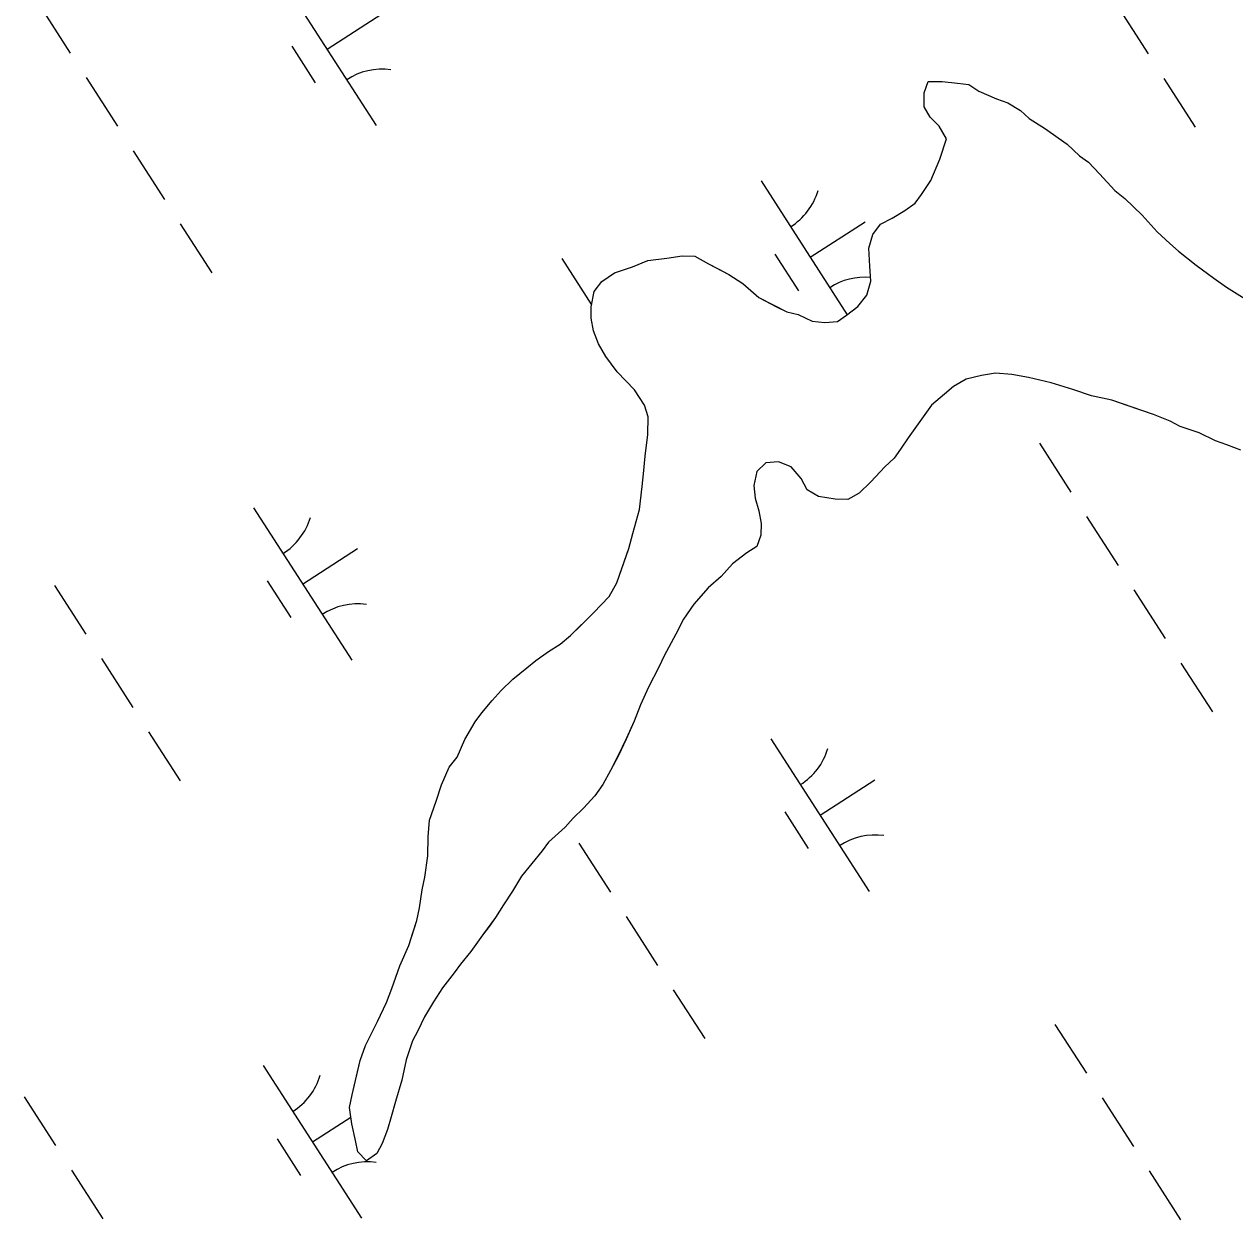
# Model space of a CAD drawing. Extents: x 3937982 to 3958556, y 219448 to 241894.
# Drawn here: x 3944205.2 to 3944538.8, y 234593.1 to 234922.5 of the extents above; entities that cross this region are included whole.
import ezdxf

# ---------------------------------------------------------------- set-up
doc = ezdxf.new("R2010")
doc.units = 0
doc.layers.add('V-TOPO-SHOR', color=7, linetype='Continuous')
doc.layers.add('V-WETL-SWMP', color=7, linetype='Continuous')

msp = doc.modelspace()

# ---------------------------------------------------------------- linework, layer by layer
at = {"layer": 'V-TOPO-SHOR'}
for points in [[(3944362.053, 234837.959), (3944361.4, 234841.468), (3944361.441, 234844.615), (3944362.197, 234848.804), (3944364.333, 234851.574), (3944367.863, 234853.977), (3944372.783, 234855.66), (3944377.004, 234857.354), (3944382.261, 234857.983), (3944386.467, 234858.628), (3944389.965, 234858.581), (3944393.785, 234856.43), (3944396.564, 234854.995), (3944399.345, 234853.559), (3944403.161, 234851.058), (3944407.656, 234847.151), (3944412.52, 234844.638), (3944415.301, 234843.2), (3944418.441, 234842.461), (3944422.264, 234840.661), (3944425.758, 234840.263), (3944429.26, 234840.566), (3944431.732, 234842.283), (3944434.913, 234844.689), (3944437.403, 234847.806), (3944438.503, 234851.64), (3944438.21, 234855.843), (3944437.926, 234860.743), (3944439.025, 234864.577), (3944441.161, 234867.348), (3944444.334, 234869.056), (3944447.858, 234871.108), (3944450.685, 234873.171), (3944452.466, 234875.595), (3944454.967, 234879.411), (3944457.492, 234885.323), (3944459.317, 234890.898), (3944457.265, 234894.425), (3944454.848, 234896.905), (3944453.136, 234899.725), (3944453.187, 234903.573), (3944454.279, 234906.709), (3944458.127, 234906.657), (3944462.319, 234906.252), (3944465.463, 234905.861), (3944468.238, 234904.075), (3944473.106, 234901.91), (3944476.242, 234900.821), (3944479.711, 234898.674), (3944482.132, 234896.542), (3944486.641, 234893.683), (3944490.109, 234891.189), (3944492.533, 234889.407), (3944495.988, 234886.212), (3944498.415, 234884.433), (3944501.52, 234881.242), (3944505.659, 234876.64), (3944508.43, 234874.504), (3944513.265, 234869.892), (3944517.402, 234865.288), (3944520.859, 234862.093), (3944523.28, 234859.961), (3944528.126, 234856.049), (3944532.977, 234852.486), (3944536.443, 234849.991), (3944541.649, 234846.774)], [(3944404.277, 234776.874), (3944400.386, 234773.777), (3944397.193, 234770.32), (3944393.652, 234767.219), (3944389.744, 234762.722), (3944386.889, 234758.563), (3944384.735, 234754.393), (3944381.507, 234748.486), (3944380.067, 234745.357), (3944377.194, 234739.799), (3944375.031, 234734.929), (3944373.221, 234730.405), (3944371.058, 234725.534), (3944368.9, 234721.014), (3944366.743, 234716.847), (3944364.595, 234713.025), (3944362.455, 234709.904), (3944359.26, 234706.449), (3944356.423, 234703.688), (3944354.293, 234701.268), (3944349.689, 234697.131), (3944347.908, 234694.704), (3944345.063, 234691.245), (3944342.218, 234687.784), (3944339.714, 234683.618), (3944337.215, 234679.803), (3944335.071, 234676.331), (3944333.287, 234673.906), (3944331.507, 234671.482), (3944328.298, 234666.976), (3944325.453, 234663.515), (3944323.672, 234661.09), (3944320.469, 234656.935), (3944317.968, 234653.117), (3944315.463, 234648.954), (3944313.663, 234645.13), (3944312.227, 234642.349), (3944310.409, 234637.124), (3944309.287, 234631.541), (3944307.458, 234625.619), (3944306.354, 234621.435), (3944305.256, 234617.951), (3944303.806, 234614.121), (3944302.37, 234611.342), (3944299.544, 234609.28), (3944297.128, 234611.762), (3944296.47, 234614.92), (3944295.481, 234619.481), (3944294.842, 234624.038), (3944295.587, 234627.525), (3944297.07, 234633.802), (3944297.812, 234636.942), (3944299.268, 234641.122), (3944302.504, 234647.727), (3944305.021, 234652.941), (3944306.473, 234656.769), (3944308.654, 234663.038), (3944311.177, 234668.602), (3944312.273, 234672.086), (3944313.368, 234675.569), (3944314.114, 234679.059), (3944314.88, 234683.948), (3944315.625, 234687.435), (3944316.403, 234693.373), (3944316.473, 234698.62), (3944316.883, 234703.162), (3944318.701, 234708.387), (3944320.161, 234712.915), (3944322.324, 234717.785), (3944324.46, 234720.556), (3944326.625, 234725.426), (3944329.488, 234730.286), (3944331.27, 234732.711), (3944334.114, 234736.172), (3944336.601, 234738.937), (3944339.789, 234742.043), (3944343.679, 234745.14), (3944346.155, 234747.206), (3944349.685, 234749.609), (3944352.862, 234751.667), (3944355.692, 234754.077), (3944358.529, 234756.838), (3944362.074, 234760.289), (3944366.332, 234764.782), (3944368.48, 234768.602), (3944369.936, 234772.782), (3944371.755, 234778.004), (3944372.859, 234782.188), (3944374.696, 234788.811), (3944375.48, 234795.099), (3944375.875, 234798.593), (3944376.291, 234803.483), (3944377.067, 234809.423), (3944377.133, 234814.319), (3944376.125, 234817.481), (3944373.383, 234821.717), (3944370.966, 234824.197), (3944368.552, 234826.679), (3944365.457, 234830.916), (3944363.407, 234834.443), (3944362.053, 234837.959)], [(3944472.805, 234826.345), (3944468.947, 234825.696), (3944464.736, 234824.703), (3944461.209, 234822.651), (3944458.733, 234820.584), (3944455.194, 234817.481), (3944451.985, 234812.976), (3944448.778, 234808.47), (3944446.638, 234805.349), (3944444.856, 234802.924), (3944442.374, 234800.51), (3944438.47, 234796.362), (3944435.282, 234793.256), (3944432.109, 234791.55), (3944428.611, 234791.595), (3944424.073, 234792.355), (3944420.948, 234794.147), (3944419.242, 234797.317), (3944416.485, 234800.501), (3944413.005, 234801.947), (3944409.501, 234801.644), (3944407.021, 234799.228), (3944406.272, 234795.39), (3944406.575, 234791.888), (3944407.576, 234788.375), (3944408.23, 234784.867), (3944408.189, 234781.719), (3944407.097, 234778.586), (3944404.277, 234776.874)], [(3944540.395, 234805.157), (3944536.567, 234806.607), (3944533.434, 234807.698), (3944528.912, 234809.857), (3944523.69, 234811.675), (3944520.91, 234813.111), (3944516.386, 234814.921), (3944509.071, 234817.467), (3944504.893, 234818.921), (3944499.31, 234820.046), (3944494.088, 234821.864), (3944488.163, 234823.693), (3944481.886, 234825.176), (3944477.347, 234825.936), (3944472.805, 234826.345)]]:
    msp.add_lwpolyline(points, dxfattribs=at)
at = {"layer": 'V-WETL-SWMP'}
for p, q in [((3944275.106, 234936.591), (3944302.168, 234894.548)), ((3944209.241, 234927.996), (3944217.901, 234914.542)), ((3944506.226, 234927.744), (3944514.886, 234914.29)), ((3944288.637, 234915.57), (3944303.772, 234925.312)), ((3944278.902, 234916.439), (3944285.397, 234906.348)), ((3944222.231, 234907.816), (3944230.891, 234894.362)), ((3944453.187, 234903.574), (3944454.278, 234906.709)), ((3944454.278, 234906.709), (3944458.126, 234906.657)), ((3944458.126, 234906.657), (3944462.319, 234906.252)), ((3944462.319, 234906.252), (3944465.462, 234905.86)), ((3944519.216, 234907.564), (3944527.876, 234894.11)), ((3944453.136, 234899.726), (3944453.187, 234903.574)), ((3944465.462, 234905.86), (3944468.237, 234904.074)), ((3944468.237, 234904.074), (3944473.107, 234901.911)), ((3944454.848, 234896.905), (3944453.136, 234899.726)), ((3944473.107, 234901.911), (3944476.241, 234900.82)), ((3944476.241, 234900.82), (3944479.711, 234898.674)), ((3944457.264, 234894.424), (3944454.848, 234896.905)), ((3944479.711, 234898.674), (3944482.132, 234896.543)), ((3944482.132, 234896.543), (3944486.642, 234893.684)), ((3944459.316, 234890.898), (3944457.264, 234894.424)), ((3944486.642, 234893.684), (3944490.108, 234891.189)), ((3944457.493, 234885.324), (3944459.316, 234890.898)), ((3944490.108, 234891.189), (3944492.533, 234889.408)), ((3944492.533, 234889.408), (3944495.989, 234886.213)), ((3944235.22, 234887.635), (3944243.88, 234874.181)), ((3944495.989, 234886.213), (3944498.415, 234884.432)), ((3944454.966, 234879.41), (3944457.493, 234885.324)), ((3944498.415, 234884.432), (3944501.521, 234881.242)), ((3944408.235, 234879.293), (3944431.951, 234842.448)), ((3944452.466, 234875.595), (3944454.966, 234879.41)), ((3944501.521, 234881.242), (3944505.659, 234876.639)), ((3944505.659, 234876.639), (3944508.429, 234874.503)), ((3944447.858, 234871.108), (3944450.685, 234873.17)), ((3944450.685, 234873.17), (3944452.466, 234875.595)), ((3944508.429, 234874.503), (3944513.266, 234869.891)), ((3944444.333, 234869.056), (3944447.858, 234871.108)), ((3944513.266, 234869.891), (3944517.403, 234865.288)), ((3944248.21, 234867.454), (3944256.87, 234854)), ((3944421.766, 234858.271), (3944436.902, 234868.013)), ((3944439.025, 234864.578), (3944441.161, 234867.348)), ((3944441.161, 234867.348), (3944444.333, 234869.056)), ((3944437.925, 234860.744), (3944439.025, 234864.578)), ((3944517.403, 234865.288), (3944520.859, 234862.093)), ((3944438.21, 234855.842), (3944437.925, 234860.744)), ((3944520.859, 234862.093), (3944523.28, 234859.962)), ((3944523.28, 234859.962), (3944528.126, 234856.049)), ((3944353.369, 234857.896), (3944361.545, 234845.193)), ((3944372.783, 234855.66), (3944377.004, 234857.353)), ((3944377.004, 234857.353), (3944382.26, 234857.983)), ((3944382.26, 234857.983), (3944386.467, 234858.627)), ((3944386.467, 234858.627), (3944389.965, 234858.581)), ((3944389.965, 234858.581), (3944393.785, 234856.431)), ((3944393.785, 234856.431), (3944399.345, 234853.559)), ((3944412.031, 234859.14), (3944418.526, 234849.05)), ((3944438.504, 234851.64), (3944438.21, 234855.842)), ((3944528.126, 234856.049), (3944532.977, 234852.486)), ((3944364.333, 234851.574), (3944367.863, 234853.976)), ((3944367.863, 234853.976), (3944372.783, 234855.66)), ((3944399.345, 234853.559), (3944403.16, 234851.059)), ((3944362.197, 234848.803), (3944364.333, 234851.574)), ((3944403.16, 234851.059), (3944407.657, 234847.151)), ((3944437.403, 234847.806), (3944438.504, 234851.64)), ((3944532.977, 234852.486), (3944536.443, 234849.991)), ((3944536.443, 234849.991), (3944541.648, 234846.774)), ((3944361.441, 234844.615), (3944362.197, 234848.803)), ((3944407.657, 234847.151), (3944415.301, 234843.201)), ((3944434.913, 234844.69), (3944437.403, 234847.806)), ((3944361.4, 234841.467), (3944361.441, 234844.615)), ((3944415.301, 234843.201), (3944418.44, 234842.46)), ((3944431.732, 234842.283), (3944434.913, 234844.69)), ((3944362.053, 234837.959), (3944361.4, 234841.467)), ((3944418.44, 234842.46), (3944422.265, 234840.66)), ((3944422.265, 234840.66), (3944425.758, 234840.263)), ((3944425.758, 234840.263), (3944429.261, 234840.567)), ((3944429.261, 234840.567), (3944431.732, 234842.283)), ((3944363.406, 234834.443), (3944362.053, 234837.959)), ((3944365.458, 234830.917), (3944363.406, 234834.443)), ((3944368.551, 234826.678), (3944365.458, 234830.917)), ((3944373.383, 234821.716), (3944368.551, 234826.678)), ((3944472.805, 234826.345), (3944468.947, 234825.696)), ((3944477.347, 234825.935), (3944472.805, 234826.345)), ((3944481.885, 234825.175), (3944477.347, 234825.935)), ((3944461.21, 234822.65), (3944458.734, 234820.584)), ((3944464.736, 234824.703), (3944461.21, 234822.65)), ((3944468.947, 234825.696), (3944464.736, 234824.703)), ((3944488.163, 234823.692), (3944481.885, 234825.175)), ((3944494.087, 234821.864), (3944488.163, 234823.692)), ((3944376.126, 234817.481), (3944373.383, 234821.716)), ((3944458.734, 234820.584), (3944455.194, 234817.482)), ((3944499.31, 234820.046), (3944494.087, 234821.864)), ((3944504.893, 234818.922), (3944499.31, 234820.046)), ((3944377.133, 234814.319), (3944376.126, 234817.481)), ((3944455.194, 234817.482), (3944448.777, 234808.471)), ((3944516.386, 234814.921), (3944504.893, 234818.922)), ((3944377.068, 234809.422), (3944377.133, 234814.319)), ((3944520.91, 234813.112), (3944516.386, 234814.921)), ((3944523.69, 234811.676), (3944520.91, 234813.112)), ((3944376.29, 234803.484), (3944377.068, 234809.422)), ((3944528.913, 234809.857), (3944523.69, 234811.676)), ((3944533.433, 234807.698), (3944528.913, 234809.857)), ((3944448.777, 234808.471), (3944446.637, 234805.35)), ((3944484.936, 234807.007), (3944493.596, 234793.554)), ((3944536.567, 234806.607), (3944533.433, 234807.698)), ((3944540.396, 234805.157), (3944536.567, 234806.607)), ((3944375.875, 234798.592), (3944376.29, 234803.484)), ((3944444.855, 234802.925), (3944442.374, 234800.509)), ((3944446.637, 234805.35), (3944444.855, 234802.925)), ((3944407.021, 234799.228), (3944406.271, 234795.39)), ((3944409.502, 234801.645), (3944407.021, 234799.228)), ((3944413.005, 234801.948), (3944409.502, 234801.645)), ((3944416.484, 234800.502), (3944413.005, 234801.948)), ((3944419.241, 234797.317), (3944416.484, 234800.502)), ((3944442.374, 234800.509), (3944438.471, 234796.362)), ((3944375.479, 234795.099), (3944375.875, 234798.592)), ((3944420.948, 234794.146), (3944419.241, 234797.317)), ((3944438.471, 234796.362), (3944435.281, 234793.256)), ((3944374.696, 234788.811), (3944375.479, 234795.099)), ((3944406.271, 234795.39), (3944406.574, 234791.887)), ((3944424.073, 234792.355), (3944420.948, 234794.146)), ((3944435.281, 234793.256), (3944432.109, 234791.549)), ((3944268.368, 234789.263), (3944295.43, 234747.22)), ((3944406.574, 234791.887), (3944407.577, 234788.375)), ((3944428.611, 234791.595), (3944424.073, 234792.355)), ((3944432.109, 234791.549), (3944428.611, 234791.595)), ((3944372.859, 234782.188), (3944374.696, 234788.811)), ((3944407.577, 234788.375), (3944408.23, 234784.868)), ((3944497.926, 234786.827), (3944506.586, 234773.373)), ((3944408.23, 234784.868), (3944408.188, 234781.72)), ((3944371.754, 234778.005), (3944372.859, 234782.188)), ((3944408.188, 234781.72), (3944407.097, 234778.586)), ((3944281.899, 234768.241), (3944297.034, 234777.984)), ((3944368.48, 234768.602), (3944371.754, 234778.005)), ((3944404.276, 234776.874), (3944400.386, 234773.777)), ((3944407.097, 234778.586), (3944404.276, 234776.874)), ((3944400.386, 234773.777), (3944397.192, 234770.32)), ((3944272.164, 234769.111), (3944278.659, 234759.02)), ((3944397.192, 234770.32), (3944393.652, 234767.219)), ((3944213.502, 234767.866), (3944222.162, 234754.412)), ((3944366.331, 234764.782), (3944368.48, 234768.602)), ((3944393.652, 234767.219), (3944389.744, 234762.722)), ((3944510.916, 234766.646), (3944519.576, 234753.192)), ((3944362.073, 234760.29), (3944366.331, 234764.782)), ((3944389.744, 234762.722), (3944386.89, 234758.562)), ((3944355.693, 234754.077), (3944362.073, 234760.29)), ((3944386.89, 234758.562), (3944384.735, 234754.392)), ((3944352.862, 234751.666), (3944355.693, 234754.077)), ((3944384.735, 234754.392), (3944381.508, 234748.487)), ((3944346.155, 234747.207), (3944349.686, 234749.609)), ((3944349.686, 234749.609), (3944352.862, 234751.666)), ((3944226.492, 234747.685), (3944235.151, 234734.231)), ((3944343.679, 234745.14), (3944346.155, 234747.207)), ((3944381.508, 234748.487), (3944380.067, 234745.358)), ((3944523.906, 234746.465), (3944532.565, 234733.011)), ((3944339.79, 234742.043), (3944343.679, 234745.14)), ((3944380.067, 234745.358), (3944377.195, 234739.798)), ((3944336.6, 234738.937), (3944339.79, 234742.043)), ((3944377.195, 234739.798), (3944375.031, 234734.929)), ((3944331.269, 234732.71), (3944334.114, 234736.171)), ((3944334.114, 234736.171), (3944336.6, 234738.937)), ((3944329.488, 234730.285), (3944331.269, 234732.71)), ((3944375.031, 234734.929), (3944373.222, 234730.404)), ((3944326.624, 234725.425), (3944329.488, 234730.285)), ((3944373.222, 234730.404), (3944371.058, 234725.535)), ((3944239.481, 234727.505), (3944248.141, 234714.051)), ((3944324.461, 234720.555), (3944326.624, 234725.425)), ((3944371.058, 234725.535), (3944368.899, 234721.015)), ((3944410.934, 234725.573), (3944437.996, 234683.53)), ((3944322.325, 234717.785), (3944324.461, 234720.555)), ((3944368.899, 234721.015), (3944366.744, 234716.846)), ((3944320.161, 234712.915), (3944322.325, 234717.785)), ((3944366.744, 234716.846), (3944364.595, 234713.026)), ((3944318.701, 234708.386), (3944320.161, 234712.915)), ((3944364.595, 234713.026), (3944362.454, 234709.905)), ((3944424.465, 234704.551), (3944439.6, 234714.294)), ((3944362.454, 234709.905), (3944359.26, 234706.449)), ((3944316.883, 234703.163), (3944318.701, 234708.386)), ((3944359.26, 234706.449), (3944356.424, 234703.688)), ((3944316.473, 234698.62), (3944316.883, 234703.163)), ((3944356.424, 234703.688), (3944354.293, 234701.267)), ((3944414.73, 234705.421), (3944421.224, 234695.33)), ((3944354.293, 234701.267), (3944349.69, 234697.13)), ((3944316.403, 234693.373), (3944316.473, 234698.62)), ((3944349.69, 234697.13), (3944347.908, 234694.704)), ((3944358.058, 234696.797), (3944366.718, 234683.343)), ((3944315.625, 234687.436), (3944316.403, 234693.373)), ((3944347.908, 234694.704), (3944342.219, 234687.783)), ((3944314.879, 234683.947), (3944315.625, 234687.436)), ((3944342.219, 234687.783), (3944339.714, 234683.618)), ((3944314.114, 234679.059), (3944314.879, 234683.947)), ((3944339.714, 234683.618), (3944337.215, 234679.802)), ((3944313.368, 234675.57), (3944314.114, 234679.059)), ((3944337.215, 234679.802), (3944335.07, 234676.332)), ((3944335.07, 234676.332), (3944331.507, 234671.481)), ((3944371.048, 234676.617), (3944379.708, 234663.163)), ((3944311.177, 234668.602), (3944313.368, 234675.57)), ((3944331.507, 234671.481), (3944328.298, 234666.976)), ((3944308.654, 234663.038), (3944311.177, 234668.602)), ((3944328.298, 234666.976), (3944325.454, 234663.515)), ((3944306.472, 234656.769), (3944308.654, 234663.038)), ((3944325.454, 234663.515), (3944323.672, 234661.089)), ((3944323.672, 234661.089), (3944320.468, 234656.934)), ((3944305.021, 234652.94), (3944306.472, 234656.769)), ((3944320.468, 234656.934), (3944317.969, 234653.118)), ((3944384.038, 234656.436), (3944392.698, 234642.982)), ((3944302.503, 234647.726), (3944305.021, 234652.94)), ((3944317.969, 234653.118), (3944315.464, 234648.953)), ((3944299.267, 234641.121), (3944302.503, 234647.726)), ((3944315.464, 234648.953), (3944313.664, 234645.129)), ((3944489.197, 234646.877), (3944497.857, 234633.423)), ((3944313.664, 234645.129), (3944312.228, 234642.349)), ((3944297.812, 234636.942), (3944299.267, 234641.121)), ((3944312.228, 234642.349), (3944310.409, 234637.125)), ((3944295.588, 234627.525), (3944297.812, 234636.942)), ((3944310.409, 234637.125), (3944309.286, 234631.542)), ((3944271.066, 234635.543), (3944298.129, 234593.5)), ((3944309.286, 234631.542), (3944307.458, 234625.619)), ((3944205.201, 234626.948), (3944213.861, 234613.495)), ((3944294.842, 234624.037), (3944295.588, 234627.525)), ((3944502.187, 234626.697), (3944510.847, 234613.243)), ((3944295.481, 234619.48), (3944294.842, 234624.037)), ((3944307.458, 234625.619), (3944306.353, 234621.435)), ((3944284.597, 234614.522), (3944295.218, 234621.358)), ((3944296.47, 234614.919), (3944295.481, 234619.48)), ((3944306.353, 234621.435), (3944305.257, 234617.951)), ((3944305.257, 234617.951), (3944303.807, 234614.122)), ((3944274.862, 234615.391), (3944281.357, 234605.301)), ((3944297.128, 234611.761), (3944296.47, 234614.919)), ((3944303.807, 234614.122), (3944302.371, 234611.342)), ((3944299.544, 234609.28), (3944297.128, 234611.761)), ((3944302.371, 234611.342), (3944299.544, 234609.28)), ((3944218.191, 234606.768), (3944226.851, 234593.314)), ((3944515.177, 234606.516), (3944523.836, 234593.062))]:
    msp.add_line(p, q, dxfattribs=at)
for centre, start, end in [((3944303.786, 234892.472), 81.99668, 123.54034), ((3944407.016, 234881.625), 301.99668, 343.54034), ((3944436.916, 234835.174), 85.0785, 123.54034), ((3944267.148, 234791.596), 301.99668, 343.54034), ((3944297.048, 234745.144), 81.99668, 123.54034), ((3944409.714, 234727.906), 301.99668, 343.54034), ((3944439.614, 234681.454), 81.99668, 123.54034), ((3944269.847, 234637.876), 301.99668, 343.54034), ((3944299.747, 234591.424), 81.99668, 123.54034)]:
    msp.add_arc(centre, 17.623, start, end, dxfattribs=at)

doc.saveas('drawing.dxf')
